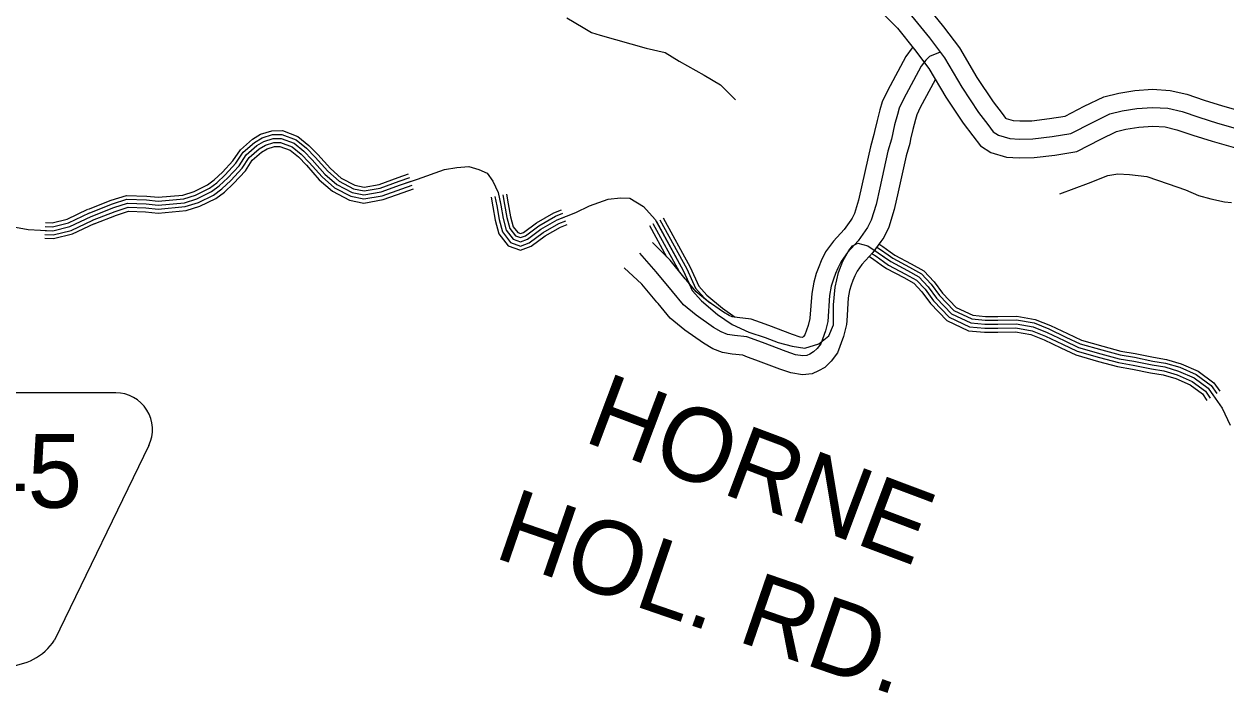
# Model space of a CAD drawing. Extents: x 1551132 to 1791609, y 378168 to 563823.
# Drawn here: x 1643400 to 1649438, y 403135 to 406494 of the extents above; entities that cross this region are included whole.
import ezdxf

# ---------------------------------------------------------------- set-up
doc = ezdxf.new("R2010")
doc.units = 0
for name, color, linetype in [('DESIGN - ROW - Easement Linework and Patterning', 7, 'Continuous'), ('DESIGN - ROW - Right-of-Way and Easement Labels', 7, 'Continuous'), ('DESIGN - TRANSPORTATION - Text', 7, 'Continuous'), ('SURVEY - DRAINAGE - Natural Features', 7, 'Continuous'), ('SURVEY - PROPERTY - Owners', 7, 'Continuous')]:
    doc.layers.add(name, color=color, linetype=linetype)

msp = doc.modelspace()

# ---------------------------------------------------------------- linework, layer by layer
at = {"layer": 'DESIGN - ROW - Easement Linework and Patterning'}
for p, q in [((1643860.333, 404642.401), (1642755.959, 404642.378)), ((1644026.666, 404377.118), (1643553.63, 403399.502))]:
    msp.add_line(p, q, dxfattribs=at)
for centre, radius, start, end in [((1643860.322, 404457.595), 184.803, 334.1799333, 90.001225), ((1643307.844, 403568.146), 298.08, 215.1370667, 325.5451389)]:
    msp.add_arc(centre, radius, start, end, dxfattribs=at)
at = {"layer": 'DESIGN - TRANSPORTATION - Text'}
for points in [[(1646126.998, 406524.639), (1646208.671, 406475.988), (1646250.511, 406451.646), (1646294.419, 406437.312), (1646525.988, 406373.569), (1646619.836, 406350.868), (1646691.559, 406308.292), (1646817.09, 406237.29), (1646898.771, 406188.631), (1646974.278, 406113.979)], [(1648602.598, 405641.192), (1648746.936, 405694.252), (1648845.192, 405733.62), (1648895.241, 405741.278), (1648953.223, 405738.862), (1649041.154, 405728.228), (1649146.91, 405691.419), (1649234.699, 405660.743), (1649300.515, 405632.234), (1649362.405, 405615.767), (1649430.303, 405601.267), (1649466.277, 405597)]]:
    msp.add_lwpolyline(points, dxfattribs=at)
at = {"layer": 'SURVEY - DRAINAGE - Natural Features'}
for points in [[(1643722.895, 405563.804), (1643837.676, 405608.714), (1643914.049, 405632.965), (1644015.988, 405629.706), (1644073.462, 405624.014), (1644198.001, 405635.098), (1644253.924, 405652.949), (1644321.448, 405685.866), (1644355.747, 405711.192), (1644396.529, 405749.401), (1644449.437, 405806.294), (1644486.511, 405863.029), (1644546.793, 405915.164), (1644588.408, 405940.231), (1644644.749, 405957.832), (1644697.731, 405958.79), (1644775.904, 405929.873), (1644831.303, 405884.772), (1644876.102, 405839.046), (1644938.592, 405768.119), (1644993.49, 405720.734), (1645061.222, 405684.933), (1645108.104, 405675.558), (1645184.169, 405688.967), (1645278.525, 405722.868), (1645331.216, 405741.043)], [(1643729.82, 405546.112), (1643844.017, 405590.797), (1643916.699, 405613.872), (1644014.747, 405610.731), (1644073.37, 405604.931), (1644201.776, 405616.356), (1644261.016, 405635.265), (1644331.331, 405669.549), (1644367.93, 405696.566), (1644409.996, 405735.984), (1644464.453, 405794.536), (1644500.952, 405850.404), (1644557.992, 405899.73), (1644596.258, 405922.781), (1644647.815, 405938.881), (1644694.498, 405939.731), (1644766.354, 405913.147), (1644818.478, 405870.713), (1644862.177, 405826.103), (1644925.192, 405754.585), (1644982.707, 405704.942), (1645054.789, 405666.841), (1645107.879, 405656.224), (1645189.061, 405670.533), (1645284.834, 405704.951), (1645337.416, 405723.084)], [(1643737.103, 405527.487), (1643850.692, 405571.93), (1643919.482, 405593.772), (1644013.438, 405590.763), (1644073.27, 405584.838), (1644205.75, 405596.63), (1644268.474, 405616.656), (1644341.739, 405652.374), (1644380.746, 405681.174), (1644424.17, 405721.859), (1644480.261, 405782.169), (1644516.16, 405837.112), (1644569.775, 405883.48), (1644604.516, 405904.405), (1644651.04, 405918.939), (1644691.089, 405919.664), (1644756.304, 405895.539), (1644804.978, 405855.913), (1644847.519, 405812.486), (1644911.092, 405740.335), (1644971.358, 405688.317), (1645048.014, 405647.799), (1645107.646, 405635.874), (1645194.219, 405651.132), (1645291.475, 405686.083), (1645376.531, 405715.418), (1645512.245, 405763.161), (1645574.627, 405773.186), (1645634.867, 405779.269), (1645684.366, 405763.661), (1645725.732, 405744.31), (1645754.414, 405705.326), (1645782.489, 405648.333), (1645794.288, 405583.848), (1645806.021, 405517.363), (1645822.029, 405458.753), (1645856.512, 405413.577), (1645894.078, 405400.351), (1645928.543, 405413.277), (1645996.292, 405463.195), (1646077.965, 405510.663), (1646171.288, 405547.747), (1646240.486, 405581.589), (1646333.667, 405614.665), (1646395.916, 405620.691), (1646443.89, 405619.157), (1646512.488, 405576.889), (1646570.337, 405512.938), (1646711.65, 405255.989), (1646756.274, 405156.395), (1646802.539, 405104.836), (1646884.237, 405036.109), (1646956.561, 404985.716), (1647041.284, 404946.94), (1647122.424, 404920.306), (1647187.572, 404894.18), (1647258.995, 404875.863), (1647322.685, 404865.813), (1647393.475, 404887.588), (1647442.891, 404928.081), (1647466.79, 404983.408), (1647466.216, 405083.594), (1647475.29, 405173.454), (1647491.815, 405247.048), (1647513.723, 405302.441), (1647543.622, 405357.576), (1647562.438, 405381.018), (1647588.905, 405394.194), (1647638.47, 405380.585), (1647691.277, 405344.842), (1647753.817, 405300.766), (1647838.332, 405255.99), (1647895.281, 405224.123), (1647941.613, 405174.555), (1647983.678, 405117.12), (1648059.043, 405038.576), (1648155.558, 404993.417), (1648227.389, 404987.108), (1648291.421, 404987.067), (1648383.519, 404988.125), (1648469.067, 404973.366), (1648540.14, 404945.049), (1648624.797, 404904.273), (1648697.67, 404869.889), (1648808.659, 404838.288), (1648901.857, 404813.271), (1648975.48, 404800.895), (1649066.886, 404781.945), (1649130.585, 404771.895), (1649199.933, 404751.644), (1649278.798, 404717.068), (1649349.055, 404664.734), (1649419.67, 404564.306), (1649458.777, 404478.912)], [(1643737.103, 405527.487), (1643850.692, 405571.93), (1643919.482, 405593.772), (1644013.438, 405590.763), (1644073.27, 405584.838), (1644205.75, 405596.63), (1644268.474, 405616.656), (1644341.739, 405652.374), (1644380.746, 405681.174), (1644424.17, 405721.859), (1644480.261, 405782.169), (1644516.16, 405837.112), (1644569.775, 405883.48), (1644604.516, 405904.405), (1644651.04, 405918.939), (1644691.089, 405919.664), (1644756.304, 405895.539), (1644804.978, 405855.913), (1644847.519, 405812.486), (1644911.092, 405740.335), (1644971.358, 405688.317), (1645048.014, 405647.799), (1645107.646, 405635.874), (1645194.219, 405651.132), (1645291.475, 405686.083), (1645376.531, 405715.418), (1645512.245, 405763.161), (1645574.627, 405773.186), (1645634.867, 405779.269), (1645684.366, 405763.661), (1645725.732, 405744.31), (1645754.414, 405705.326), (1645782.489, 405648.333), (1645794.288, 405583.848), (1645806.021, 405517.363), (1645822.029, 405458.753), (1645856.512, 405413.577), (1645894.078, 405400.351), (1645928.543, 405413.277), (1645996.292, 405463.195), (1646077.965, 405510.663), (1646171.288, 405547.747), (1646240.486, 405581.589), (1646333.667, 405614.665), (1646395.916, 405620.691), (1646443.89, 405619.157), (1646512.488, 405576.889), (1646570.337, 405512.938), (1646711.65, 405255.989), (1646756.274, 405156.395), (1646802.539, 405104.836), (1646884.237, 405036.109), (1646956.561, 404985.716), (1647041.284, 404946.94), (1647122.424, 404920.306), (1647187.572, 404894.18), (1647258.995, 404875.863), (1647322.685, 404865.813), (1647393.475, 404887.588), (1647442.891, 404928.081), (1647466.79, 404983.408), (1647466.216, 405083.594), (1647475.29, 405173.454), (1647491.815, 405247.048), (1647513.723, 405302.441), (1647543.622, 405357.576), (1647562.438, 405381.018), (1647588.905, 405394.194), (1647638.47, 405380.585), (1647691.277, 405344.842), (1647753.817, 405300.766), (1647838.332, 405255.99), (1647895.281, 405224.123), (1647941.613, 405174.555), (1647983.678, 405117.12), (1648059.043, 405038.576), (1648155.558, 404993.417), (1648227.389, 404987.108), (1648291.421, 404987.067), (1648383.519, 404988.125), (1648469.067, 404973.366), (1648540.14, 404945.049), (1648624.797, 404904.273), (1648697.67, 404869.889), (1648808.659, 404838.288), (1648901.857, 404813.271), (1648975.48, 404800.895), (1649066.886, 404781.945), (1649130.585, 404771.895), (1649199.933, 404751.644), (1649278.798, 404717.068), (1649349.055, 404664.734), (1649419.67, 404564.306), (1649458.777, 404478.912)], [(1643737.103, 405527.487), (1643850.692, 405571.93), (1643919.482, 405593.772), (1644013.438, 405590.763), (1644073.27, 405584.838), (1644205.75, 405596.63), (1644268.474, 405616.656), (1644341.739, 405652.374), (1644380.746, 405681.174), (1644424.17, 405721.859), (1644480.261, 405782.169), (1644516.16, 405837.112), (1644569.775, 405883.48), (1644604.516, 405904.405), (1644651.04, 405918.939), (1644691.089, 405919.664), (1644756.304, 405895.539), (1644804.978, 405855.913), (1644847.519, 405812.486), (1644911.092, 405740.335), (1644971.358, 405688.317), (1645048.014, 405647.799), (1645107.646, 405635.874), (1645194.219, 405651.132), (1645291.475, 405686.083), (1645343.932, 405704.176)], [(1643744.386, 405508.861), (1643857.367, 405553.062), (1643922.265, 405573.671), (1644012.13, 405570.796), (1644073.17, 405564.746), (1644209.725, 405576.905), (1644275.932, 405598.047), (1644352.147, 405635.198), (1644393.563, 405665.782), (1644438.345, 405707.733), (1644496.069, 405769.802), (1644531.368, 405823.82), (1644581.558, 405867.229), (1644612.774, 405886.03), (1644654.265, 405898.997), (1644687.681, 405899.597), (1644746.255, 405877.93), (1644791.479, 405841.112), (1644832.861, 405798.869), (1644896.993, 405726.084), (1644960.008, 405671.691), (1645041.239, 405628.757), (1645107.413, 405615.523), (1645199.377, 405631.732), (1645298.117, 405667.216), (1645350.449, 405685.267)], [(1643751.678, 405490.236), (1643864.042, 405534.204), (1643925.057, 405553.571), (1644010.822, 405550.829), (1644073.07, 405544.662), (1644213.7, 405557.179), (1644283.399, 405579.43), (1644362.555, 405618.023), (1644406.387, 405650.382), (1644452.52, 405693.608), (1644511.877, 405757.426), (1644546.576, 405810.528), (1644593.35, 405850.979), (1644621.033, 405867.654), (1644657.498, 405879.046), (1644684.281, 405879.53), (1644736.197, 405860.329), (1644777.979, 405826.312), (1644818.203, 405785.252), (1644882.885, 405711.842), (1644948.658, 405655.074), (1645034.464, 405609.715), (1645107.179, 405595.173), (1645204.527, 405612.331), (1645304.758, 405648.349), (1645356.974, 405666.358)], [(1645746.098, 405624.99), (1645754.923, 405576.772), (1645766.947, 405508.596), (1645785.497, 405440.686), (1645831.962, 405379.809), (1645894.511, 405357.792), (1645947.793, 405377.776), (1646018.266, 405429.702), (1646095.498, 405474.587), (1646128.514, 405487.704)], [(1645765.772, 405628.59), (1645774.605, 405580.314), (1645786.488, 405512.979), (1645803.763, 405449.719), (1645844.237, 405396.693), (1645894.294, 405379.076), (1645938.168, 405395.526), (1646007.283, 405446.444), (1646086.731, 405492.62), (1646121.131, 405506.296)], [(1645785.447, 405632.191), (1645794.288, 405583.848), (1645806.021, 405517.363), (1645822.029, 405458.753), (1645856.512, 405413.577), (1645894.078, 405400.351), (1645928.543, 405413.277), (1645996.292, 405463.195), (1646077.965, 405510.663), (1646113.747, 405524.88)], [(1645805.121, 405635.791), (1645813.971, 405587.381), (1645825.554, 405521.746), (1645840.295, 405467.786), (1645868.786, 405430.46), (1645893.861, 405421.627), (1645918.919, 405431.027), (1645985.3, 405479.945), (1646069.198, 405528.705), (1646106.364, 405543.463)], [(1645823.813, 405639.207), (1645832.671, 405590.748), (1645844.112, 405525.904), (1645857.645, 405476.37), (1645880.445, 405446.494), (1645893.661, 405441.844), (1645909.777, 405447.894), (1645974.867, 405495.854), (1646060.874, 405545.838), (1646099.348, 405561.122)], [(1643319.254, 405480.76), (1643420.66, 405461.485), (1643544.532, 405455.518), (1643629.306, 405476.844), (1643737.103, 405527.487)], [(1643319.254, 405480.76), (1643420.66, 405461.485), (1643544.532, 405455.518), (1643629.306, 405476.844), (1643737.103, 405527.487)], [(1643505.633, 405457.393), (1643544.532, 405455.518), (1643629.306, 405476.844), (1643737.103, 405527.487)], [(1643506.6, 405477.369), (1643542.533, 405475.635), (1643622.556, 405495.769), (1643728.603, 405545.587)], [(1643507.558, 405497.344), (1643540.533, 405495.761), (1643615.798, 405514.695), (1643720.095, 405563.688)], [(1643503.758, 405418.434), (1643548.432, 405416.284), (1643642.472, 405439.943), (1643753.686, 405492.186)], [(1643504.667, 405437.417), (1643546.532, 405435.401), (1643636.055, 405457.918), (1643745.603, 405509.386)], [(1646541.462, 405482.429), (1646627.885, 405325.3)], [(1646558.987, 405492.062), (1646691.525, 405251.073)], [(1646576.512, 405501.704), (1646711.65, 405255.989), (1646741.008, 405190.471)], [(1646594.036, 405511.346), (1646729.566, 405264.915), (1646773.248, 405167.429), (1646816.489, 405119.236), (1646847.955, 405092.769)], [(1646610.686, 405520.496), (1646746.591, 405273.39), (1646789.373, 405177.904), (1646829.739, 405132.92), (1646907.987, 405067.093), (1646973.027, 405021.775)], [(1647672.003, 405357.884), (1647691.277, 405344.842), (1647728.926, 405318.308)], [(1647683.727, 405374.101), (1647702.644, 405361.301), (1647740.451, 405334.659)], [(1647694.752, 405389.585), (1647713.443, 405376.935), (1647751.392, 405350.184)], [(1647751.392, 405350.193), (1647774.258, 405334.075), (1647856.982, 405290.241), (1647919.622, 405255.19), (1647971.695, 405199.48), (1648013.611, 405142.254), (1648082.151, 405070.819), (1648165.841, 405031.668), (1648229.114, 405026.109), (1648291.213, 405026.068), (1648386.636, 405027.168), (1648479.717, 405011.109), (1648555.84, 404980.775), (1648641.58, 404939.482), (1648711.42, 404906.523), (1648819.05, 404875.881), (1648910.165, 404851.422), (1648982.672, 404839.238), (1649073.886, 404820.321), (1649139.126, 404810.029), (1649213.283, 404788.379), (1649298.531, 404751.003), (1649377.362, 404692.276), (1649407.245, 404649.775)], [(1647646.795, 405326.642), (1647668.544, 405311.925), (1647705.885, 405285.607)], [(1647659.17, 405342.426), (1647679.911, 405328.384), (1647717.401, 405301.958)], [(1647705.885, 405285.607), (1647732.851, 405266.607), (1647819.199, 405220.856), (1647870.314, 405192.255), (1647910.755, 405148.987), (1647952.979, 405091.344), (1648035.344, 405005.5), (1648145.016, 404954.191), (1648225.623, 404947.107), (1648291.638, 404947.066), (1648380.319, 404948.082), (1648458.151, 404934.657), (1648524.041, 404908.406), (1648607.58, 404868.164), (1648683.562, 404832.313), (1648798.001, 404799.737), (1648893.34, 404774.145), (1648968.105, 404761.569), (1649059.703, 404742.586), (1649121.827, 404732.777), (1649186.242, 404713.968), (1649258.565, 404682.267), (1649320.022, 404636.483), (1649342.621, 404604.332)], [(1647717.401, 405301.958), (1647743.334, 405283.691), (1647828.765, 405238.423), (1647882.798, 405208.189), (1647926.188, 405161.771), (1647968.329, 405104.228), (1648047.194, 405022.042), (1648150.283, 404973.8), (1648226.506, 404967.108), (1648291.53, 404967.066), (1648381.919, 404968.108), (1648463.609, 404954.016), (1648532.091, 404926.723), (1648616.189, 404886.222), (1648690.62, 404851.105), (1648803.326, 404819.012), (1648897.599, 404793.704), (1648971.789, 404781.237), (1649063.295, 404762.261), (1649126.21, 404752.336), (1649193.083, 404732.81), (1649268.682, 404699.668), (1649334.538, 404650.608), (1649358.988, 404615.841)], [(1647728.926, 405318.308), (1647753.817, 405300.766), (1647838.332, 405255.99), (1647895.281, 405224.123), (1647941.613, 405174.555), (1647983.678, 405117.12), (1648059.043, 405038.576), (1648155.558, 404993.417), (1648227.389, 404987.108), (1648291.421, 404987.067), (1648383.519, 404988.125), (1648469.067, 404973.366), (1648540.14, 404945.049), (1648624.797, 404904.273), (1648697.67, 404869.889), (1648808.659, 404838.288), (1648901.857, 404813.271), (1648975.48, 404800.895), (1649066.886, 404781.945), (1649130.585, 404771.895), (1649199.933, 404751.644), (1649278.798, 404717.068), (1649349.055, 404664.734), (1649375.346, 404627.341)], [(1647740.451, 405334.659), (1647764.3, 405317.842), (1647847.898, 405273.557), (1647907.764, 405240.056), (1647957.037, 405187.338), (1647999.028, 405130.012), (1648070.893, 405055.11), (1648160.833, 405013.034), (1648228.273, 405007.109), (1648291.313, 405007.067), (1648385.119, 405008.142), (1648474.525, 404992.717), (1648548.19, 404963.374), (1648633.405, 404922.323), (1648704.72, 404888.673), (1648813.992, 404857.563), (1648906.115, 404832.838), (1648979.172, 404820.554), (1649070.478, 404801.629), (1649134.96, 404791.454), (1649206.783, 404770.478), (1649288.914, 404734.469), (1649363.571, 404678.859), (1649391.704, 404638.841)]]:
    msp.add_lwpolyline(points, dxfattribs=at)
at = {"layer": 'SURVEY - PROPERTY - Owners'}
for points in [[(1647925.847, 406595.884), (1648019.637, 406480.097), (1648098.885, 406374.078), (1648186.999, 406225.232), (1648269.264, 406102.621), (1648313.121, 406044.453), (1648330.804, 406021.344), (1648334.096, 406019.26), (1648368.162, 406008.985), (1648401.961, 406007.035), (1648462.043, 406008.344), (1648551.816, 406018.894), (1648629.922, 406031.594), (1648726.245, 406080.687), (1648823.776, 406128.614), (1648899.533, 406147.573), (1648979.797, 406159.465), (1649068.579, 406166.273), (1649158.285, 406160.865), (1649242.083, 406141.531), (1649328.906, 406111.813), (1649420.362, 406083.779), (1649574.492, 406040.062)], [(1647718.302, 406543.591), (1647787.517, 406472.747), (1647873.615, 406366.444), (1647944.755, 406271.267), (1648030.47, 406126.488), (1648118.484, 405995.31), (1648165.808, 405932.55), (1648203.999, 405882.623), (1648256.564, 405849.414), (1648335.671, 405825.547), (1648398.644, 405821.914), (1648474.876, 405823.572), (1648577.465, 405835.622), (1648688.162, 405853.631), (1648809.043, 405915.241), (1648887.733, 405953.909), (1648935.632, 405965.901), (1649000.447, 405975.501), (1649070.087, 405980.843), (1649131.744, 405977.118), (1649191.209, 405963.409), (1649271.824, 405935.817), (1649368.005, 405906.325), (1649533.376, 405859.424)], [(1647858.024, 406535.507), (1647948.038, 406424.371), (1648023.312, 406323.668), (1648110.251, 406176.815), (1648195.332, 406050.003), (1648240.89, 405989.585), (1648268.631, 405953.325), (1648296.08, 405935.983), (1648352.229, 405919.041), (1648400.336, 405916.266), (1648468.334, 405917.75), (1648564.39, 405929.033), (1648658.48, 405944.334), (1648766.844, 405999.569), (1648855.134, 406042.953), (1648917.232, 406058.495), (1648989.922, 406069.262), (1649069.32, 406075.354), (1649145.268, 406070.771), (1649217.142, 406054.195), (1649300.915, 406025.52), (1649394.688, 405996.769), (1649554.334, 405951.493)], [(1647864.874, 406376.486), (1647862.107, 406373.92), (1647830.358, 406331.418), (1647737.135, 406158.339), (1647709.994, 406102.537), (1647699.702, 406062.503), (1647684.894, 406008.96), (1647673.095, 405955.042), (1647669.536, 405938.75), (1647652.103, 405877.631), (1647610.221, 405691.118), (1647592.213, 405610.241), (1647571.63, 405542.756), (1647559.364, 405518.372), (1647552.689, 405508.93), (1647520.073, 405462.787), (1647466.274, 405403.794), (1647426.092, 405349.301), (1647404.959, 405305.266), (1647392.309, 405274.749), (1647379.518, 405241.564), (1647366.885, 405198.113), (1647356.81, 405141.678), (1647348.218, 405016.375), (1647348.118, 405015.008), (1647338.96, 404979.374), (1647322.66, 404932.881), (1647316.377, 404924.923), (1647312.902, 404921.573), (1647309.677, 404919.881), (1647298.819, 404921.789), (1647259.729, 404935.24), (1647140.99, 404979.874), (1647098.916, 404995.366), (1647052.284, 405012.533), (1646981.569, 405019.925), (1646957.836, 405023.742), (1646941.978, 405030.117), (1646912.92, 405047.259), (1646831.239, 405103.936), (1646777.04, 405148.712), (1646727.1, 405208.538), (1646721.616, 405215.197), (1646645.085, 405308.166), (1646556.454, 405397.143)], [(1648001.97, 406352.211), (1647948.413, 406330.277), (1647929.855, 406313.043), (1647907.039, 406282.501), (1647817.883, 406116.979), (1647795.567, 406071.087), (1647787.342, 406039.111), (1647772.976, 405987.159), (1647757.543, 405916.599), (1647740.043, 405855.239), (1647698.744, 405671.326), (1647679.994, 405587.115), (1647656.136, 405508.888), (1647637.345, 405471.546), (1647590.888, 405405.819), (1647536.472, 405346.159), (1647504.173, 405302.349), (1647487.807, 405268.249), (1647476.54, 405241.065), (1647465.541, 405212.53), (1647455.333, 405177.421), (1647446.966, 405130.57), (1647438.041, 405000.475), (1647425.841, 404953.024), (1647403.25, 404888.597), (1647383.751, 404863.863), (1647366.518, 404847.287), (1647346.902, 404836.962), (1647332.06, 404829.387), (1647312.836, 404827.212), (1647276.053, 404833.695), (1647229.013, 404849.879), (1647109.365, 404894.855), (1647031.584, 404923.489), (1646969.644, 404929.964), (1646933.411, 404935.79), (1646901.787, 404948.506), (1646863.955, 404970.824), (1646776.407, 405031.575), (1646712.792, 405084.127), (1646657.276, 405150.637), (1646575.995, 405249.381), (1646492.688, 405344.133)], [(1647977.313, 406214.132), (1647901.823, 406073.987), (1647884.515, 406038.394), (1647878.448, 406014.793), (1647864.54, 405964.5), (1647853.824, 405915.516), (1647849.024, 405893.574), (1647831.449, 405831.955), (1647790.758, 405650.75), (1647771.242, 405563.081), (1647743.976, 405473.687), (1647718.41, 405422.869), (1647703.76, 405402.144), (1647664.503, 405346.601), (1647609.446, 405286.249), (1647585.338, 405253.54), (1647573.93, 405229.764), (1647564.097, 405206.047), (1647554.964, 405182.355), (1647547.272, 405155.912), (1647540.689, 405119.02), (1647532.772, 405003.692), (1647531.514, 404985.374), (1647516.156, 404925.631), (1647487.023, 404842.562), (1647453.782, 404800.395), (1647422.25, 404770.069), (1647390.292, 404753.243), (1647359.676, 404737.618), (1647309.894, 404731.984), (1647252.387, 404742.118), (1647197.08, 404761.143), (1647076.491, 404806.478), (1647035.009, 404821.753), (1647010.068, 404830.928), (1646957.252, 404836.454), (1646908.028, 404844.362), (1646860.013, 404863.671), (1646813.056, 404891.372), (1646719.408, 404956.357), (1646646.001, 405016.991), (1646584.695, 405090.452), (1646578.803, 405097.602), (1646504.171, 405188.271), (1646414.39, 405268.906)]]:
    msp.add_lwpolyline(points, dxfattribs=at)

# ---------------------------------------------------------------- texts
at = {"layer": 'DESIGN - ROW - Easement Linework and Patterning'}
msp.add_text('245', height=369.6052, rotation=0.001225, dxfattribs=at).set_placement((1642867.339, 404064.997))
at = {"layer": 'DESIGN - ROW - Right-of-Way and Easement Labels'}
for s, height, rotation, p in [('HORNE', 369.9935, 339.3966278, (1646202.672, 404401.042)), ('HOL. RD.', 369.9932, 341.0169194, (1645752.524, 403817.885))]:
    msp.add_text(s, height=height, rotation=rotation, dxfattribs=at).set_placement(p)

doc.saveas('drawing.dxf')
